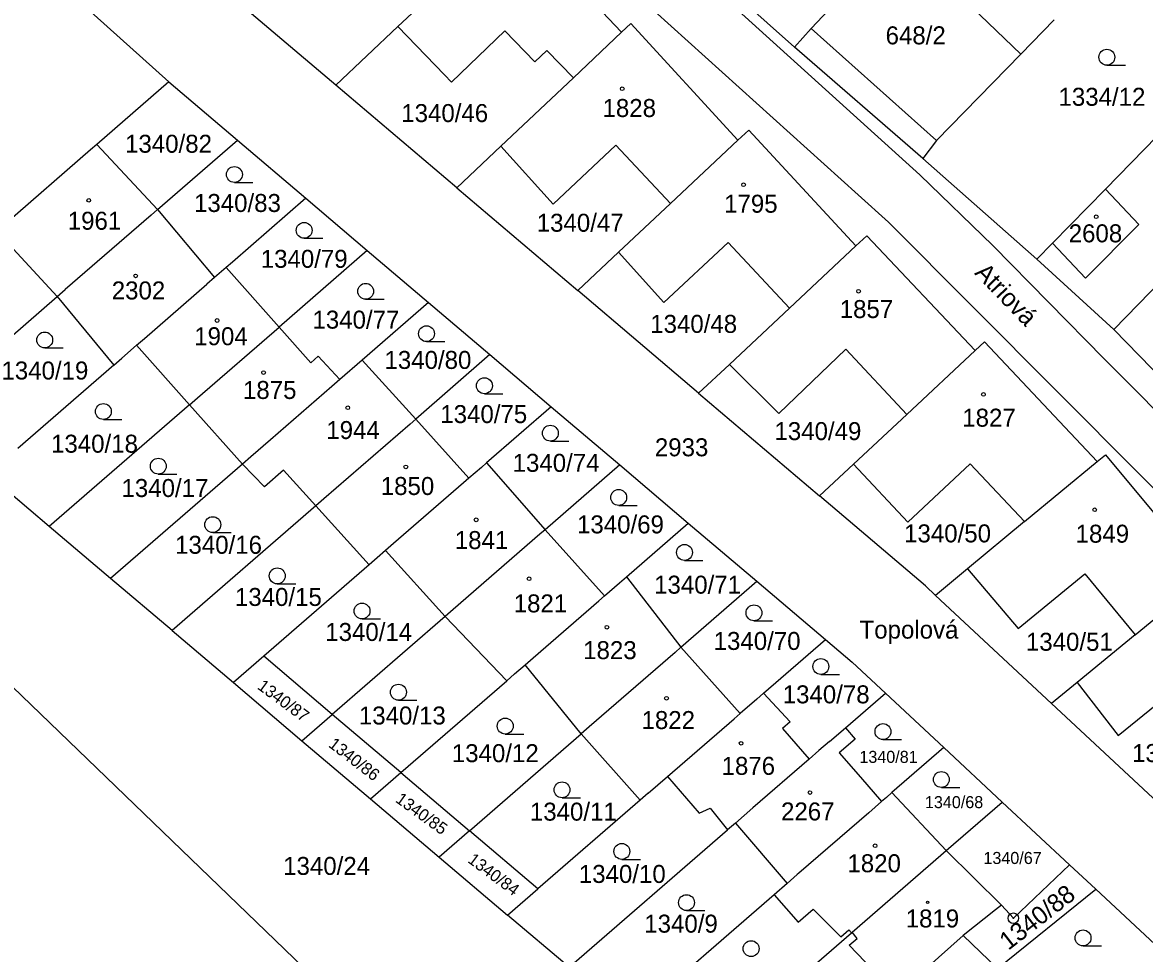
# Model space of a CAD drawing. Extents: x -779596 to -776743, y -1030330 to -1024513.
# Drawn here: x -778948.7 to -778842.6, y -1030205.8 to -1030117.8 of the extents above; entities that cross this region are included whole.
import ezdxf

# ---------------------------------------------------------------- set-up
doc = ezdxf.new("R2010")
doc.units = 0
for name, color, linetype in [('hranice parcel', 7, 'Continuous'), ('hranice vnitřní', 7, 'Continuous'), ('kultura', 7, 'Continuous'), ('Kód', 7, 'Continuous'), ('názvosloví', 7, 'Continuous'), ('č_pacel stav_', 7, 'Continuous'), ('č_parcel poz_', 7, 'Continuous')]:
    doc.layers.add(name, color=color, linetype=linetype)

msp = doc.modelspace()

# ---------------------------------------------------------------- linework, layer by layer
at = {"layer": 'hranice parcel'}
for points in [[(-778902.31, -1030107.86), (-778892.03, -1030118.71)], [(-778875.7, -1030120.13), (-778888.33, -1030108.85)], [(-778950.19, -1030109.58), (-778934.85, -1030123.41)], [(-778865.89, -1030109.62), (-778874.11, -1030118.36)], [(-778863.84, -1030132.19), (-778887.94, -1030110.34)], [(-778919.06, -1030123.72), (-778930.49, -1030114.01)], [(-778910.06, -1030115.2), (-778913.19, -1030118.16)], [(-778890.57, -1030115.2), (-778869.68, -1030134.07)], [(-778919.06, -1030123.72), (-778913.19, -1030118.16)], [(-778913.19, -1030118.16), (-778908.79, -1030122.74)], [(-778892.03, -1030118.71), (-778891.16, -1030117.89)], [(-778891.16, -1030117.89), (-778881.03, -1030128.91)], [(-778874.11, -1030118.36), (-778875.7, -1030120.13)], [(-778854.29, -1030120.77), (-778851.13, -1030117.53)], [(-778908.12, -1030123.43), (-778903.07, -1030118.57)], [(-778903.07, -1030118.57), (-778900.23, -1030121.51)], [(-778892.03, -1030118.71), (-778896.6, -1030123.03)], [(-778900.23, -1030121.51), (-778899.11, -1030120.44)], [(-778899.11, -1030120.44), (-778896.6, -1030123.03)], [(-778863.55, -1030130.64), (-778875.7, -1030120.13)], [(-778854.29, -1030120.77), (-778862.26, -1030128.95)], [(-778908.79, -1030122.74), (-778908.12, -1030123.43)], [(-778835.3, -1030122.28), (-778846.29, -1030133.53)], [(-778934.85, -1030123.41), (-778941.65, -1030129.31)], [(-778934.85, -1030123.41), (-778928.37, -1030128.91)], [(-778907.63, -1030133.43), (-778919.06, -1030123.72)], [(-778896.6, -1030123.03), (-778903.45, -1030129.48)], [(-778881.03, -1030128.91), (-778880.01, -1030127.95)], [(-778880.01, -1030127.95), (-778869.88, -1030138.91)], [(-778935.92, -1030135.47), (-778928.37, -1030128.91)], [(-778928.37, -1030128.91), (-778921.89, -1030134.41)], [(-778887.41, -1030134.89), (-778881.03, -1030128.91)], [(-778862.26, -1030128.95), (-778863.55, -1030130.64)], [(-778828.25, -1030129.1), (-778845.5, -1030146.8)], [(-778942.25, -1030129.83), (-778950.37, -1030136.88)], [(-778941.65, -1030129.31), (-778942.25, -1030129.83)], [(-778941.65, -1030129.31), (-778935.92, -1030135.47)], [(-778903.45, -1030129.48), (-778907.63, -1030133.43)], [(-778903.45, -1030129.48), (-778898.51, -1030134.95)], [(-778898.51, -1030134.95), (-778892.57, -1030129.38)], [(-778892.57, -1030129.38), (-778887.41, -1030134.89)], [(-778852.77, -1030140.15), (-778863.55, -1030130.64)], [(-778856.92, -1030138.88), (-778863.84, -1030132.19)], [(-778921.89, -1030134.41), (-778928.84, -1030140.44)], [(-778921.89, -1030134.41), (-778916.09, -1030139.34)], [(-778907.63, -1030133.43), (-778896.19, -1030143.13)], [(-778869.68, -1030134.07), (-778866.79, -1030136.67)], [(-778846.29, -1030133.53), (-778851.29, -1030138.64)], [(-778846.29, -1030133.53), (-778843.11, -1030136.87), (-778848.16, -1030141.95), (-778851.29, -1030138.64)], [(-778936.53, -1030135.99), (-778935.92, -1030135.47)], [(-778935.92, -1030135.47), (-778930.54, -1030141.91)], [(-778887.41, -1030134.89), (-778892.33, -1030139.5)], [(-778936.53, -1030135.99), (-778944.65, -1030143.04)], [(-778951.12, -1030137.54), (-778945.4, -1030143.69)], [(-778866.79, -1030136.67), (-778827.03, -1030176.61)], [(-778888.03, -1030144.26), (-778881.97, -1030138.58)], [(-778881.97, -1030138.58), (-778876.16, -1030144.79)], [(-778868.86, -1030137.96), (-778869.88, -1030138.91)], [(-778858.59, -1030148.81), (-778868.86, -1030137.96)], [(-778851.29, -1030138.64), (-778852.77, -1030140.15)], [(-778916.09, -1030139.34), (-778924.43, -1030146.58)], [(-778916.09, -1030139.34), (-778910.29, -1030144.26)], [(-778892.33, -1030139.5), (-778896.19, -1030143.13)], [(-778892.33, -1030139.5), (-778888.03, -1030144.26)], [(-778876.16, -1030144.79), (-778869.88, -1030138.91)], [(-778846.41, -1030149.6), (-778856.92, -1030138.88)], [(-778928.84, -1030140.44), (-778929.44, -1030140.96)], [(-778845.5, -1030146.8), (-778852.77, -1030140.15)], [(-778929.44, -1030140.96), (-778930.54, -1030141.91)], [(-778924.43, -1030146.58), (-778929.44, -1030140.96)], [(-778937.14, -1030147.65), (-778931.26, -1030142.53)], [(-778930.54, -1030141.91), (-778931.26, -1030142.53)], [(-778955.56, -1030152.51), (-778945.4, -1030143.69)], [(-778945.4, -1030143.69), (-778944.65, -1030143.04)], [(-778945.4, -1030143.69), (-778940.05, -1030150.17)], [(-778884.76, -1030152.84), (-778896.19, -1030143.13)], [(-778910.29, -1030144.26), (-778916.56, -1030149.71)], [(-778910.29, -1030144.26), (-778904.49, -1030149.19)], [(-778876.16, -1030144.79), (-778881.84, -1030150.11)], [(-778932.14, -1030153.27), (-778924.43, -1030146.58)], [(-778924.43, -1030146.58), (-778921.42, -1030149.96)], [(-778838.3, -1030154.2), (-778845.5, -1030146.8)], [(-778937.9, -1030148.3), (-778937.14, -1030147.65)], [(-778858.59, -1030148.81), (-778857.71, -1030147.99)], [(-778857.71, -1030147.99), (-778847.06, -1030159.29)], [(-778939.3, -1030149.51), (-778937.9, -1030148.3)], [(-778937.9, -1030148.3), (-778932.89, -1030153.92)], [(-778904.49, -1030149.19), (-778911.51, -1030155.29)], [(-778904.49, -1030149.19), (-778898.69, -1030154.11)], [(-778877.18, -1030154.74), (-778870.82, -1030148.66)], [(-778870.82, -1030148.66), (-778865.06, -1030154.84)], [(-778865.06, -1030154.84), (-778858.59, -1030148.81)], [(-778940.05, -1030150.17), (-778949.13, -1030158.05)], [(-778940.05, -1030150.17), (-778939.3, -1030149.51)], [(-778921.42, -1030149.96), (-778920.73, -1030149.34)], [(-778920.73, -1030149.34), (-778918.67, -1030151.54)], [(-778916.56, -1030149.71), (-778918.67, -1030151.54)], [(-778916.56, -1030149.71), (-778911.51, -1030155.29)], [(-778881.84, -1030150.11), (-778884.76, -1030152.84)], [(-778881.84, -1030150.11), (-778877.18, -1030154.74)], [(-778821.8, -1030174.27), (-778846.41, -1030149.6)], [(-778919.43, -1030152.2), (-778925.24, -1030157.24)], [(-778918.67, -1030151.54), (-778919.43, -1030152.2)], [(-778932.89, -1030153.92), (-778932.14, -1030153.27)], [(-778884.76, -1030152.84), (-778873.32, -1030162.55)], [(-778932.89, -1030153.92), (-778946.16, -1030165.44)], [(-778927.88, -1030159.53), (-778932.89, -1030153.92)], [(-778898.69, -1030154.11), (-778904.81, -1030159.42)], [(-778898.69, -1030154.11), (-778892.21, -1030159.62)], [(-778911.51, -1030155.29), (-778912.04, -1030155.75)], [(-778911.51, -1030155.29), (-778906.47, -1030160.86)], [(-778865.06, -1030154.84), (-778870.1, -1030159.55)], [(-778893.73, -1030234.52), (-778975.41, -1030155.76)], [(-778912.04, -1030155.75), (-778920.2, -1030162.82)], [(-778925.24, -1030157.24), (-778927.09, -1030158.85)], [(-778847.06, -1030159.29), (-778846.29, -1030158.65)], [(-778846.29, -1030158.65), (-778836.71, -1030170.14)], [(-778927.88, -1030159.53), (-778940.36, -1030170.36)], [(-778927.09, -1030158.85), (-778927.88, -1030159.53)], [(-778925.81, -1030161.7), (-778927.88, -1030159.53)], [(-778905.3, -1030159.85), (-778906.47, -1030160.86)], [(-778904.81, -1030159.42), (-778905.3, -1030159.85)], [(-778904.81, -1030159.42), (-778899.27, -1030165.75)], [(-778892.21, -1030159.62), (-778899.27, -1030165.75)], [(-778892.21, -1030159.62), (-778885.73, -1030165.12)], [(-778870.1, -1030159.55), (-778873.32, -1030162.55)], [(-778870.1, -1030159.55), (-778864.98, -1030165.03)], [(-778864.98, -1030165.03), (-778859.06, -1030159.5)], [(-778859.06, -1030159.5), (-778853.94, -1030164.98)], [(-778853.94, -1030164.98), (-778847.06, -1030159.29)], [(-778946.16, -1030165.44), (-778951.97, -1030160.52)], [(-778924.02, -1030160.1), (-778925.81, -1030161.7)], [(-778920.96, -1030163.48), (-778924.02, -1030160.1)], [(-778906.47, -1030160.86), (-778907, -1030161.32)], [(-778907, -1030161.32), (-778913.61, -1030167.06)], [(-778920.2, -1030162.82), (-778920.96, -1030163.48)], [(-778863.3, -1030171.06), (-778873.32, -1030162.55)], [(-778920.96, -1030163.48), (-778934.55, -1030175.28)], [(-778920.96, -1030163.48), (-778915.91, -1030169.06)], [(-778891.58, -1030170.2), (-778885.73, -1030165.12)], [(-778885.73, -1030165.12), (-778879.24, -1030170.62)], [(-778853.94, -1030164.98), (-778859.31, -1030169.43)], [(-778940.36, -1030170.36), (-778946.16, -1030165.44)], [(-778899.76, -1030166.17), (-778907.96, -1030173.28)], [(-778899.27, -1030165.75), (-778899.76, -1030166.17)], [(-778899.27, -1030165.75), (-778893.66, -1030172)], [(-778913.61, -1030167.06), (-778914.36, -1030167.71)], [(-778914.36, -1030167.71), (-778915.16, -1030168.4)], [(-778908.71, -1030173.94), (-778914.36, -1030167.71)], [(-778915.91, -1030169.06), (-778925.88, -1030177.71)], [(-778915.16, -1030168.4), (-778915.91, -1030169.06)], [(-778859.31, -1030169.43), (-778862.35, -1030171.95)], [(-778859.31, -1030169.43), (-778854.52, -1030175.07)], [(-778934.55, -1030175.28), (-778940.36, -1030170.36)], [(-778892.23, -1030170.76), (-778891.58, -1030170.2)], [(-778891.58, -1030170.2), (-778886.42, -1030176.85)], [(-778854.52, -1030175.07), (-778848.23, -1030169.9)], [(-778848.23, -1030169.9), (-778843.47, -1030175.69)], [(-778843.47, -1030175.69), (-778836.71, -1030170.14)], [(-778893.66, -1030172), (-778892.23, -1030170.76)], [(-778886.42, -1030176.85), (-778879.24, -1030170.62)], [(-778879.24, -1030170.62), (-778872.75, -1030176.12)], [(-778863.3, -1030171.06), (-778862.35, -1030171.95)], [(-778900.41, -1030177.86), (-778894.19, -1030172.46)], [(-778894.19, -1030172.46), (-778893.66, -1030172)], [(-778851.38, -1030182.18), (-778862.35, -1030171.95)], [(-778907.96, -1030173.28), (-778908.71, -1030173.94)], [(-778908.71, -1030173.94), (-778919.4, -1030183.21)], [(-778908.71, -1030173.94), (-778902.9, -1030180.03)], [(-778934.55, -1030175.28), (-778928.75, -1030180.2)], [(-778843.47, -1030175.69), (-778848.94, -1030180.18)], [(-778886.98, -1030177.34), (-778886.42, -1030176.85)], [(-778880.83, -1030183.13), (-778886.42, -1030176.85)], [(-778878.61, -1030181.2), (-778872.75, -1030176.12)], [(-778872.75, -1030176.12), (-778870.24, -1030178.26)], [(-778925.88, -1030177.71), (-778928.75, -1030180.2)], [(-778919.4, -1030183.21), (-778925.88, -1030177.71)], [(-778901.17, -1030178.52), (-778900.41, -1030177.86)], [(-778886.98, -1030177.34), (-778895.1, -1030184.38)], [(-778902.15, -1030179.37), (-778901.17, -1030178.52)], [(-778895.86, -1030185.04), (-778901.17, -1030178.52)], [(-778870.24, -1030178.26), (-778867.09, -1030181.19)], [(-778912.91, -1030188.71), (-778902.9, -1030180.03)], [(-778902.9, -1030180.03), (-778902.15, -1030179.37)], [(-778845.09, -1030185.21), (-778838.6, -1030179.95)], [(-778928.75, -1030180.2), (-778922.27, -1030185.7)], [(-778848.94, -1030180.18), (-778851.38, -1030182.18)], [(-778848.94, -1030180.18), (-778845.09, -1030185.21)], [(-778879.25, -1030181.75), (-778880.83, -1030183.13)], [(-778878.61, -1030181.2), (-778879.25, -1030181.75)], [(-778878.61, -1030181.2), (-778876.11, -1030183.91)], [(-778870.87, -1030184.46), (-778867.09, -1030181.19)], [(-778867.09, -1030181.19), (-778861.56, -1030186.34)], [(-778840.42, -1030192.4), (-778851.38, -1030182.18)], [(-778922.27, -1030185.7), (-778919.4, -1030183.21)], [(-778912.91, -1030188.71), (-778919.4, -1030183.21)], [(-778880.83, -1030183.13), (-778881.4, -1030183.62)], [(-778887.71, -1030189.09), (-778881.4, -1030183.62)], [(-778876.11, -1030183.91), (-778876.82, -1030184.53)], [(-778906.43, -1030194.21), (-778895.86, -1030185.04)], [(-778895.1, -1030184.38), (-778895.86, -1030185.04)], [(-778895.86, -1030185.04), (-778890.28, -1030191.32)], [(-778876.82, -1030184.53), (-778874.29, -1030187.43)], [(-778872.38, -1030185.77), (-778870.87, -1030184.46)], [(-778870.87, -1030184.46), (-778869.94, -1030185.54)], [(-778922.27, -1030185.7), (-778915.78, -1030191.2)], [(-778872.38, -1030185.77), (-778873.37, -1030186.63)], [(-778869.94, -1030185.54), (-778871.45, -1030186.85)], [(-778861.56, -1030186.34), (-778866.47, -1030190.6)], [(-778856.04, -1030191.49), (-778861.56, -1030186.34)], [(-778874.29, -1030187.43), (-778879.63, -1030192.05)], [(-778874.29, -1030187.43), (-778873.37, -1030186.63)], [(-778871.45, -1030186.85), (-778869.46, -1030189.13)], [(-778915.78, -1030191.2), (-778912.91, -1030188.71)], [(-778912.91, -1030188.71), (-778906.43, -1030194.21)], [(-778889.52, -1030190.66), (-778887.71, -1030189.09)], [(-778887.71, -1030189.09), (-778884.71, -1030192.55)], [(-778869.46, -1030189.13), (-778867.45, -1030191.45)], [(-778889.52, -1030190.66), (-778890.28, -1030191.32)], [(-778866.47, -1030190.6), (-778867, -1030191.06)], [(-778866.47, -1030190.6), (-778861.33, -1030196.08)], [(-778915.78, -1030191.2), (-778909.3, -1030196.7)], [(-778890.28, -1030191.32), (-778899.95, -1030199.7)], [(-778867.45, -1030191.45), (-778868.66, -1030192.5)], [(-778867, -1030191.06), (-778867.45, -1030191.45)], [(-778861.33, -1030196.08), (-778856.04, -1030191.49)], [(-778849.67, -1030197.43), (-778856.04, -1030191.49)], [(-778884.71, -1030192.55), (-778883.67, -1030192.06)], [(-778883.67, -1030192.06), (-778882.02, -1030194.13)], [(-778881.28, -1030193.49), (-778879.63, -1030192.05)], [(-778868.66, -1030192.5), (-778875.27, -1030198.23)], [(-778881.28, -1030193.49), (-778882.02, -1030194.13)], [(-778881.28, -1030193.49), (-778876.37, -1030199.18)], [(-778906.43, -1030194.21), (-778909.3, -1030196.7)], [(-778899.95, -1030199.7), (-778906.43, -1030194.21)], [(-778897.01, -1030207.11), (-778882.02, -1030194.13)], [(-778909.3, -1030196.7), (-778902.82, -1030202.19)], [(-778870.24, -1030203.81), (-778861.86, -1030196.53)], [(-778861.86, -1030196.53), (-778861.33, -1030196.08)], [(-778856.12, -1030201.24), (-778861.33, -1030196.08)], [(-778849.67, -1030197.43), (-778854.99, -1030202.48)], [(-778847.19, -1030199.74), (-778849.67, -1030197.43)], [(-778875.42, -1030198.35), (-778876.37, -1030199.18)], [(-778875.27, -1030198.23), (-778875.42, -1030198.35)], [(-778902.82, -1030202.19), (-778899.95, -1030199.7)], [(-778876.37, -1030199.18), (-778877.61, -1030200.25)], [(-778856.49, -1030207.22), (-778847.19, -1030199.74)], [(-778847.19, -1030199.74), (-778826.7, -1030218.83)], [(-778877.61, -1030200.25), (-778891.21, -1030212.04)], [(-778877.61, -1030200.25), (-778875.35, -1030202.86)], [(-778856.12, -1030201.24), (-778856.67, -1030201.67)], [(-778854.99, -1030202.48), (-778856.12, -1030201.24)], [(-778897.01, -1030207.11), (-778902.82, -1030202.19)], [(-778875.35, -1030202.86), (-778873.91, -1030201.61)], [(-778873.91, -1030201.61), (-778871.29, -1030204.24)], [(-778856.67, -1030201.67), (-778859.73, -1030204.1)], [(-778885.4, -1030216.95), (-778870.29, -1030203.85)], [(-778871.29, -1030204.24), (-778870.56, -1030203.56)], [(-778870.56, -1030203.56), (-778870.29, -1030203.85)], [(-778870.51, -1030205.03), (-778869.75, -1030204.38)], [(-778870.29, -1030203.85), (-778870.24, -1030203.81)], [(-778869.75, -1030204.38), (-778870.24, -1030203.81)], [(-778859.73, -1030204.1), (-778865.27, -1030209.05)], [(-778859.73, -1030204.1), (-778856.49, -1030207.22)], [(-778866.01, -1030209.72), (-778870.51, -1030205.03)]]:
    msp.add_lwpolyline(points, dxfattribs=at)
at = {"layer": 'hranice vnitřní'}
for points in [[(-778865.89, -1030109.62), (-778854.29, -1030120.77)], [(-778874.11, -1030118.36), (-778862.26, -1030128.95)]]:
    msp.add_lwpolyline(points, dxfattribs=at)
at = {"layer": 'kultura'}
for points in [[(-778846.15, -1030121.82), (-778844.4, -1030121.82)], [(-778928.65, -1030132.91), (-778926.9, -1030132.91)], [(-778922.05, -1030138.19), (-778920.3, -1030138.19)], [(-778916.24, -1030143.95), (-778914.49, -1030143.95)], [(-778910.49, -1030147.96), (-778908.74, -1030147.96)], [(-778946.59, -1030148.55), (-778944.84, -1030148.55)], [(-778905.01, -1030152.88), (-778903.26, -1030152.88)], [(-778941.04, -1030155.32), (-778939.29, -1030155.32)], [(-778898.77, -1030157.36), (-778897.02, -1030157.36)], [(-778935.85, -1030160.49), (-778934.1, -1030160.49)], [(-778892.31, -1030163.44), (-778890.56, -1030163.44)], [(-778930.7, -1030166.01), (-778928.95, -1030166.01)], [(-778886.09, -1030168.64), (-778884.34, -1030168.64)], [(-778924.6, -1030170.86), (-778922.85, -1030170.86)], [(-778916.58, -1030174.18), (-778914.83, -1030174.18)], [(-778879.52, -1030174.35), (-778877.77, -1030174.35)], [(-778873.19, -1030179.43), (-778871.44, -1030179.43)], [(-778913.14, -1030181.86), (-778911.39, -1030181.86)], [(-778903.04, -1030185.06), (-778901.29, -1030185.06)], [(-778867.32, -1030185.58), (-778865.57, -1030185.58)], [(-778861.8, -1030190.11), (-778860.05, -1030190.11)], [(-778897.67, -1030191.09), (-778895.92, -1030191.09)], [(-778892.01, -1030196.91), (-778890.26, -1030196.91)], [(-778885.9, -1030201.75), (-778884.15, -1030201.75)], [(-778848.4, -1030205.09), (-778846.65, -1030205.09)]]:
    msp.add_lwpolyline(points, dxfattribs=at)
for centre, radius in [((-778846.15, -1030121.07), 0.75), ((-778891.98, -1030124.05), 0.175), ((-778928.65, -1030132.16), 0.75), ((-778880.5, -1030133.13), 0.175), ((-778942.42, -1030134.6), 0.175), ((-778847.15, -1030136.15), 0.175), ((-778922.05, -1030137.44), 0.75), ((-778937.99, -1030141.75), 0.175), ((-778916.24, -1030143.2), 0.75), ((-778869.62, -1030143.2), 0.175), ((-778930.29, -1030145.96), 0.175), ((-778946.59, -1030147.8), 0.75), ((-778910.49, -1030147.21), 0.75), ((-778925.89, -1030150.88), 0.175), ((-778905.01, -1030152.13), 0.75), ((-778857.82, -1030152.95), 0.175), ((-778941.04, -1030154.57), 0.75), ((-778917.93, -1030154.21), 0.175), ((-778898.77, -1030156.61), 0.75), ((-778935.85, -1030159.74), 0.75), ((-778912.44, -1030159.8), 0.175), ((-778892.31, -1030162.69), 0.75), ((-778847.3, -1030163.85), 0.175), ((-778930.7, -1030165.26), 0.75), ((-778905.79, -1030164.81), 0.175), ((-778886.09, -1030167.89), 0.75), ((-778924.6, -1030170.11), 0.75), ((-778900.78, -1030170.38), 0.175), ((-778916.58, -1030173.43), 0.75), ((-778879.52, -1030173.6), 0.75), ((-778893.43, -1030174.96), 0.175), ((-778873.19, -1030178.68), 0.75), ((-778913.14, -1030181.11), 0.75), ((-778887.79, -1030181.68), 0.175), ((-778903.04, -1030184.31), 0.75), ((-778867.32, -1030184.83), 0.75), ((-778880.74, -1030185.94), 0.175), ((-778897.67, -1030190.34), 0.75), ((-778861.8, -1030189.36), 0.75), ((-778874.22, -1030190.6), 0.175), ((-778892.01, -1030196.16), 0.75), ((-778868.07, -1030195.63), 0.175), ((-778885.9, -1030201), 0.75), ((-778863.1, -1030200.97), 0.118), ((-778848.4, -1030204.34), 0.75), ((-778879.79, -1030205.35), 0.75)]:
    msp.add_circle(centre, radius, dxfattribs=at)
at = {"layer": 'Kód'}
for radius in [0.5, 0.032]:
    msp.add_circle((-778854.99, -1030202.48), radius, dxfattribs=at)

# ---------------------------------------------------------------- texts
at = {"layer": 'názvosloví'}
msp.add_text('Atriová', height=1.7, rotation=314.0025, dxfattribs=at).set_placement((-778858.728, -1030141.53))
msp.add_text('Topolová', height=1.7, dxfattribs=at).set_placement((-778869.536, -1030176.04))
at = {"layer": 'č_pacel stav_'}
for s, p in [('648/2', (-778867.07, -1030119.85)), ('1828', (-778893.84, -1030126.72)), ('1795', (-778882.34, -1030135.77)), ('1961', (-778944.41, -1030137.38)), ('2608', (-778849.756, -1030138.57)), ('2302', (-778940.25, -1030143.97)), ('1857', (-778871.41, -1030145.73)), ('1904', (-778932.45, -1030148.3)), ('1875', (-778927.84, -1030153.38)), ('1827', (-778859.82, -1030156)), ('1944', (-778919.96, -1030157.17)), ('1850', (-778914.81, -1030162.46)), ('1841', (-778907.81, -1030167.57)), ('1849', (-778849.1, -1030166.97)), ('1821', (-778902.24, -1030173.56)), ('1823', (-778895.67, -1030177.98)), ('1822', (-778890.15, -1030184.59)), ('1876', (-778882.58, -1030188.92)), ('2267', (-778876.96, -1030193.23)), ('1820', (-778870.68, -1030198.13)), ('1819', (-778865.17, -1030203.35))]:
    msp.add_text(s, height=1.7, dxfattribs=at).set_placement(p)
at = {"layer": 'č_parcel poz_'}
for s, height, p in [('1334/12', 1.7, (-778850.72, -1030125.66)), ('1340/46', 1.7, (-778912.87, -1030127.2)), ('1340/82', 1.7, (-778938.99, -1030130.1)), ('1340/83', 1.7, (-778932.47, -1030135.7)), ('1340/47', 1.7, (-778900.06, -1030137.57)), ('1340/79', 1.7, (-778926.16, -1030140.98)), ('1340/77', 1.7, (-778921.27, -1030146.73)), ('1340/48', 1.7, (-778889.33, -1030147.13)), ('1340/80', 1.7, (-778914.46, -1030150.54)), ('1340/19', 1.7, (-778950.68, -1030151.54)), ('1340/75', 1.7, (-778909.18, -1030155.66)), ('1340/49', 1.7, (-778877.58, -1030157.27)), ('1340/18', 1.7, (-778945.99, -1030158.46)), ('2933', 1.7, (-778888.89, -1030158.8)), ('1340/74', 1.7, (-778902.34, -1030160.27)), ('1340/17', 1.7, (-778939.33, -1030162.65)), ('1340/69', 1.7, (-778896.25, -1030166.09)), ('1340/50', 1.7, (-778865.32, -1030166.94)), ('1340/16', 1.7, (-778934.26, -1030168.02)), ('1340/71', 1.7, (-778888.96, -1030171.79)), ('1340/15', 1.7, (-778928.6, -1030172.95)), ('1340/14', 1.7, (-778920.06, -1030176.26)), ('1340/70', 1.7, (-778883.33, -1030177.11)), ('1340/51', 1.7, (-778853.8, -1030177.19)), ('1340/78', 1.7, (-778876.8, -1030182.16)), ('1340/13', 1.7, (-778916.88, -1030184.16)), ('1340/12', 1.7, (-778908.09, -1030187.72)), ('1340/52', 1.7, (-778843.76, -1030187.71)), ('1340/81', 1.14, (-778869.55, -1030187.79)), ('1340/11', 1.7, (-778900.71, -1030193.25)), ('1340/68', 1.14, (-778863.35, -1030192.07)), ('1340/24', 1.7, (-778924.04, -1030198.38)), ('1340/67', 1.14, (-778857.82, -1030197.35)), ('1340/10', 1.7, (-778896.08, -1030199.14)), ('1340/9', 1.7, (-778889.89, -1030203.84))]:
    msp.add_text(s, height=height, dxfattribs=at).set_placement(p)
for s, height, rotation, p in [('1340/87', 1.14, 323.70257, (-778926.561, -1030180.728)), ('1340/86', 1.14, 322.40256, (-778919.84, -1030186.204)), ('1340/85', 1.14, 324.10258, (-778913.501, -1030191.426)), ('1340/84', 1.14, 323.30257, (-778906.671, -1030197.13)), ('1340/88', 1.7, 37.9003, (-778855.466, -1030205.57))]:
    msp.add_text(s, height=height, rotation=rotation, dxfattribs=at).set_placement(p)

doc.saveas('drawing.dxf')
